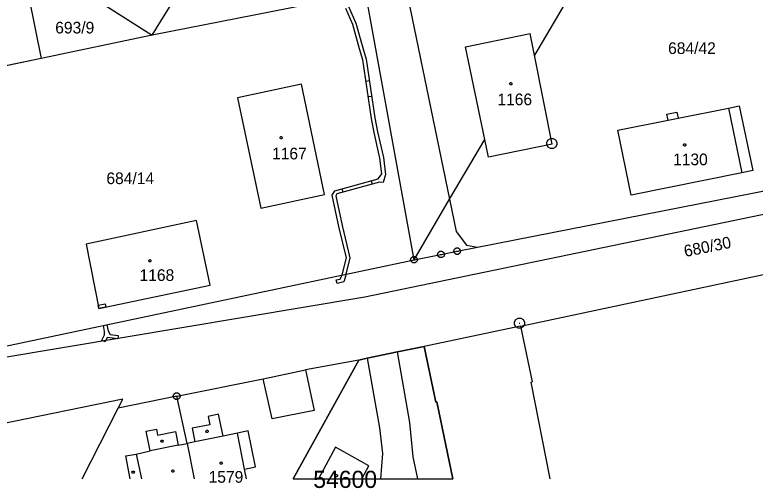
# Model space of a CAD drawing. Extents: x -777309 to -774195, y -1144706 to -1143600.
# Drawn here: x -774798.5 to -774690.7, y -1144701.4 to -1144632.5 of the extents above; entities that cross this region are included whole.
import ezdxf

# ---------------------------------------------------------------- set-up
doc = ezdxf.new("R2010")
doc.units = 0
for name, color, linetype in [('1', 7, 'Continuous'), ('11', 7, 'Continuous'), ('12', 7, 'Continuous'), ('13', 7, 'Continuous'), ('2', 7, 'Continuous'), ('4', 7, 'Continuous'), ('5', 7, 'Continuous'), ('8', 7, 'Continuous')]:
    doc.layers.add(name, color=color, linetype=linetype)

msp = doc.modelspace()

# ---------------------------------------------------------------- linework, layer by layer
at = {"layer": '1'}
for p, q in [((-774778.49, -1144635.4), (-774764.91, -1144613.3)), ((-774713.16, -1144621.91), (-774722.81, -1144638.31)), ((-774797.88, -1144623.07), (-774794.67, -1144638.8)), ((-774797.88, -1144623.07), (-774778.49, -1144635.4)), ((-774753.47, -1144630.52), (-774778.49, -1144635.4)), ((-774778.49, -1144635.4), (-774794.67, -1144638.8)), ((-774732.85, -1144637.12), (-774723.44, -1144635.16)), ((-774722.81, -1144638.31), (-774723.44, -1144635.16)), ((-774730.04, -1144650.6), (-774732.85, -1144637.12)), ((-774720.22, -1144651.29), (-774722.81, -1144638.31)), ((-774794.67, -1144638.8), (-774813.19, -1144642.7)), ((-774756.74, -1144642.56), (-774766.09, -1144644.56)), ((-774753.39, -1144658.62), (-774756.74, -1144642.56)), ((-774766.09, -1144644.56), (-774762.67, -1144660.59)), ((-774694.56, -1144646.04), (-774693, -1144645.73)), ((-774693, -1144645.73), (-774691, -1144655.12)), ((-774703.5, -1144646.9), (-774702.06, -1144646.61)), ((-774703.32, -1144647.78), (-774703.5, -1144646.9)), ((-774702.06, -1144646.61), (-774701.89, -1144647.5)), ((-774701.89, -1144647.5), (-774694.56, -1144646.04)), ((-774710.67, -1144649.24), (-774703.32, -1144647.78)), ((-774708.73, -1144658.74), (-774710.67, -1144649.24)), ((-774735.16, -1144659.31), (-774730.04, -1144650.6)), ((-774729.51, -1144653.17), (-774730.04, -1144650.6)), ((-774720.22, -1144651.29), (-774729.51, -1144653.17)), ((-774731.12, -1144666.31), (-774673.64, -1144655.02)), ((-774692.62, -1144655.45), (-774708.73, -1144658.74)), ((-774691, -1144655.12), (-774692.62, -1144655.45)), ((-774762.67, -1144660.59), (-774753.39, -1144658.62)), ((-774740.35, -1144668.12), (-774735.16, -1144659.31)), ((-774772.04, -1144662.4), (-774788.1, -1144665.87)), ((-774770.06, -1144671.81), (-774772.04, -1144662.4)), ((-774788.1, -1144665.87), (-774786.25, -1144675.22)), ((-774734.06, -1144666.89), (-774731.12, -1144666.31)), ((-774740.35, -1144668.12), (-774736.43, -1144667.35)), ((-774736.43, -1144667.35), (-774734.06, -1144666.89)), ((-774804.51, -1144681.69), (-774740.35, -1144668.12)), ((-774724.84, -1144677.8), (-774677.52, -1144667.75)), ((-774786.25, -1144675.22), (-774770.06, -1144671.81)), ((-774724.84, -1144677.8), (-774738.86, -1144680.73)), ((-774724.84, -1144677.8), (-774723.14, -1144685.91)), ((-774742.75, -1144681.54), (-774738.86, -1144680.73)), ((-774738.86, -1144680.73), (-774737.16, -1144688.84)), ((-774748.4, -1144682.72), (-774747.18, -1144682.46)), ((-774747.18, -1144682.46), (-774742.75, -1144681.54)), ((-774747.18, -1144682.46), (-774745.37, -1144692.59)), ((-774740.96, -1144691.81), (-774742.75, -1144681.54)), ((-774757.98, -1144700), (-774748.4, -1144682.72)), ((-774748.4, -1144682.72), (-774756.14, -1144684.16)), ((-774762.35, -1144685.44), (-774756.14, -1144684.16)), ((-774774.93, -1144688), (-774762.35, -1144685.44)), ((-774723.29, -1144685.95), (-774723.14, -1144685.91)), ((-774720.5, -1144700), (-774723.29, -1144685.95)), ((-774782.79, -1144688.44), (-774800.85, -1144692.1)), ((-774774.93, -1144688), (-774783.44, -1144689.71)), ((-774783.44, -1144689.71), (-774782.79, -1144688.44)), ((-774773.41, -1144694.86), (-774774.93, -1144688)), ((-774737.16, -1144688.84), (-774737.02, -1144688.81)), ((-774737.02, -1144688.81), (-774734.7, -1144700)), ((-774788.71, -1144700), (-774783.44, -1144689.71)), ((-774768.82, -1144690.6), (-774770.34, -1144690.93)), ((-774770.34, -1144690.93), (-774770.1, -1144692.15)), ((-774768.17, -1144693.79), (-774768.82, -1144690.6)), ((-774770.1, -1144692.15), (-774772.68, -1144692.65)), ((-774740.46, -1144696.81), (-774740.96, -1144691.81)), ((-774779.39, -1144693.1), (-774777.89, -1144692.8)), ((-774778.81, -1144695.96), (-774779.39, -1144693.1)), ((-774777.89, -1144692.8), (-774777.7, -1144693.67)), ((-774777.7, -1144693.67), (-774775.09, -1144693.13)), ((-774775.09, -1144693.13), (-774774.69, -1144695.13)), ((-774772.68, -1144692.65), (-774772.28, -1144694.62)), ((-774766.09, -1144693.37), (-774768.17, -1144693.79)), ((-774764.49, -1144693.04), (-774766.09, -1144693.37)), ((-774763.44, -1144698.29), (-774764.49, -1144693.04)), ((-774745.37, -1144692.59), (-774744.94, -1144696.32)), ((-774774.69, -1144695.13), (-774773.41, -1144694.86)), ((-774772.28, -1144694.62), (-774773.41, -1144694.86)), ((-774773.41, -1144694.86), (-774772.37, -1144700)), ((-774751.77, -1144695.43), (-774754.29, -1144700)), ((-774746.93, -1144698.13), (-774751.77, -1144695.43)), ((-774782.35, -1144696.68), (-774780.83, -1144696.41)), ((-774780.83, -1144696.41), (-774778.81, -1144695.96)), ((-774744.94, -1144696.32), (-774745.22, -1144700)), ((-774781.69, -1144700), (-774782.35, -1144696.68)), ((-774739.8, -1144700), (-774740.46, -1144696.81)), ((-774765.05, -1144698.61), (-774763.44, -1144698.29)), ((-774764.77, -1144700), (-774765.05, -1144698.61)), ((-774747.97, -1144700), (-774746.93, -1144698.13))]:
    msp.add_line(p, q, dxfattribs=at)
at = {"layer": '11'}
for p, q in [((-774757.98, -1144700), (-774734.7, -1144700)), ((-774754.29, -1144700), (-774747.97, -1144700))]:
    msp.add_line(p, q, dxfattribs=at)
for points in [[(-774846.81, -1144686.15), (-774837, -1144688.5), (-774835.67, -1144688.28), (-774747.5, -1144673.5), (-774460.5, -1144614), (-774409.76, -1144605.57)], [(-774822.59, -1144607.36), (-774797.88, -1144623.07), (-774778.49, -1144635.4), (-774794.67, -1144638.8), (-774813.19, -1144642.7)], [(-774734.7, -1144700), (-774737.02, -1144688.81), (-774737.16, -1144688.84), (-774738.86, -1144680.73), (-774742.75, -1144681.54), (-774747.18, -1144682.46), (-774748.4, -1144682.72), (-774757.98, -1144700)], [(-774747.97, -1144700), (-774746.93, -1144698.13), (-774751.77, -1144695.43), (-774754.29, -1144700)]]:
    msp.add_lwpolyline(points, dxfattribs=at)
at = {"layer": '12'}
for p, q in [((-774732.85, -1144637.12), (-774723.44, -1144635.16)), ((-774722.81, -1144638.31), (-774723.44, -1144635.16)), ((-774730.04, -1144650.6), (-774732.85, -1144637.12)), ((-774720.22, -1144651.29), (-774722.81, -1144638.31)), ((-774756.74, -1144642.56), (-774766.09, -1144644.56)), ((-774753.39, -1144658.62), (-774756.74, -1144642.56)), ((-774766.09, -1144644.56), (-774762.67, -1144660.59)), ((-774701.89, -1144647.5), (-774694.56, -1144646.04)), ((-774694.56, -1144646.04), (-774692.62, -1144655.45)), ((-774710.67, -1144649.24), (-774703.32, -1144647.78)), ((-774703.32, -1144647.78), (-774701.89, -1144647.5)), ((-774708.73, -1144658.74), (-774710.67, -1144649.24)), ((-774729.51, -1144653.17), (-774730.04, -1144650.6)), ((-774720.22, -1144651.29), (-774729.51, -1144653.17)), ((-774692.62, -1144655.45), (-774708.73, -1144658.74)), ((-774762.67, -1144660.59), (-774753.39, -1144658.62)), ((-774772.04, -1144662.4), (-774788.1, -1144665.87)), ((-774770.06, -1144671.81), (-774772.04, -1144662.4)), ((-774788.1, -1144665.87), (-774786.25, -1144675.22)), ((-774786.25, -1144675.22), (-774770.06, -1144671.81)), ((-774724.84, -1144677.8), (-774738.86, -1144680.73)), ((-774724.84, -1144677.8), (-774723.14, -1144685.91)), ((-774738.86, -1144680.73), (-774737.16, -1144688.84)), ((-774723.29, -1144685.95), (-774723.14, -1144685.91)), ((-774720.5, -1144700), (-774723.29, -1144685.95)), ((-774737.16, -1144688.84), (-774737.02, -1144688.81)), ((-774737.02, -1144688.81), (-774734.7, -1144700)), ((-774766.09, -1144693.37), (-774768.17, -1144693.79)), ((-774765.05, -1144698.61), (-774766.09, -1144693.37)), ((-774768.17, -1144693.79), (-774772.28, -1144694.62)), ((-774774.69, -1144695.13), (-774778.81, -1144695.96)), ((-774774.69, -1144695.13), (-774773.41, -1144694.86)), ((-774772.28, -1144694.62), (-774773.41, -1144694.86)), ((-774773.41, -1144694.86), (-774772.37, -1144700)), ((-774773.41, -1144694.86), (-774772.37, -1144700)), ((-774751.77, -1144695.43), (-774754.29, -1144700)), ((-774746.93, -1144698.13), (-774751.77, -1144695.43)), ((-774780.83, -1144696.41), (-774778.81, -1144695.96)), ((-774780.83, -1144696.41), (-774780.06, -1144700)), ((-774764.77, -1144700), (-774765.05, -1144698.61)), ((-774747.97, -1144700), (-774746.93, -1144698.13))]:
    msp.add_line(p, q, dxfattribs=at)
at = {"layer": '13'}
for p, q in [((-774749.29, -1144633.85), (-774750.3, -1144631.53)), ((-774749.88, -1144631.23), (-774748.81, -1144633.69)), ((-774748.29, -1144637.4), (-774749.29, -1144633.85)), ((-774748.81, -1144633.69), (-774747.81, -1144637.26)), ((-774747.81, -1144637.26), (-774747.32, -1144638.91)), ((-774747.8, -1144639.01), (-774748.29, -1144637.4)), ((-774746.57, -1144647.56), (-774747.8, -1144639.01)), ((-774747.32, -1144638.91), (-774746.07, -1144647.48)), ((-774747.35, -1144642.12), (-774746.86, -1144642.04)), ((-774746.53, -1144644.35), (-774747.02, -1144644.42)), ((-774746.17, -1144649.58), (-774746.57, -1144647.56)), ((-774746.07, -1144647.48), (-774745.69, -1144649.48)), ((-774745.31, -1144653.32), (-774746.17, -1144649.58)), ((-774745.69, -1144649.48), (-774744.81, -1144653.24)), ((-774745.02, -1144655.59), (-774745.31, -1144653.32)), ((-774744.81, -1144653.24), (-774744.5, -1144655.73)), ((-774745.56, -1144656.33), (-774745.02, -1144655.59)), ((-774751.9, -1144658.1), (-774745.56, -1144656.33)), ((-774746.6, -1144656.62), (-774746.47, -1144657.1)), ((-774744.5, -1144655.73), (-774744.87, -1144656.88)), ((-774745.39, -1144656.8), (-774751.58, -1144658.52)), ((-774744.87, -1144656.88), (-774745.39, -1144656.8)), ((-774752.3, -1144658.72), (-774751.9, -1144658.1)), ((-774751.29, -1144663.26), (-774752.3, -1144658.72)), ((-774751.58, -1144658.52), (-774751.76, -1144658.82)), ((-774751.76, -1144658.82), (-774750.81, -1144663.14)), ((-774750.69, -1144658.27), (-774750.82, -1144657.79)), ((-774750.81, -1144663.14), (-774749.69, -1144667.85)), ((-774750.21, -1144667.85), (-774751.29, -1144663.26)), ((-774750.82, -1144670.33), (-774750.21, -1144667.85)), ((-774749.69, -1144667.85), (-774750.27, -1144670.22)), ((-774751.11, -1144670.96), (-774750.82, -1144670.33)), ((-774750.35, -1144670.54), (-774750.59, -1144671.36)), ((-774750.27, -1144670.22), (-774750.35, -1144670.54)), ((-774751.67, -1144671.07), (-774751.11, -1144670.96)), ((-774751.57, -1144671.56), (-774751.67, -1144671.07)), ((-774750.59, -1144671.36), (-774751.57, -1144671.56)), ((-774785.58, -1144677.69), (-774785.09, -1144677.58)), ((-774785.42, -1144678.57), (-774785.58, -1144677.69)), ((-774785.09, -1144677.58), (-774784.93, -1144678.47)), ((-774785.82, -1144679.82), (-774785.43, -1144679.06)), ((-774785.43, -1144679.06), (-774785.42, -1144678.57)), ((-774784.93, -1144678.47), (-774784.64, -1144679.01)), ((-774784.64, -1144679.01), (-774783.45, -1144679.14)), ((-774783.45, -1144679.14), (-774783.51, -1144679.64)), ((-774785.37, -1144680.05), (-774785.82, -1144679.82)), ((-774785.07, -1144679.46), (-774785.37, -1144680.05)), ((-774783.51, -1144679.64), (-774785.07, -1144679.46))]:
    msp.add_line(p, q, dxfattribs=at)
msp.add_lwpolyline([(-774786.35, -1144674.73), (-774785.37, -1144674.52), (-774785.27, -1144675.01), (-774785.52, -1144675.07), (-774786.01, -1144675.17), (-774786.25, -1144675.22)], close=True, dxfattribs=at)
at = {"layer": '4'}
for p, q in [((-774741.65, -1144628), (-774735.16, -1144659.31)), ((-774740.35, -1144668.12), (-774747.42, -1144629.23)), ((-774694.56, -1144646.04), (-774692.62, -1144655.45)), ((-774703.32, -1144647.78), (-774701.89, -1144647.5)), ((-774735.16, -1144659.31), (-774734.19, -1144664.01)), ((-774734.19, -1144664.01), (-774732.71, -1144666.01)), ((-774732.71, -1144666.01), (-774731.12, -1144666.31)), ((-774756.14, -1144684.16), (-774754.91, -1144690.06)), ((-774761.02, -1144691.28), (-774762.35, -1144685.44)), ((-774754.91, -1144690.06), (-774761.02, -1144691.28)), ((-774765.05, -1144698.61), (-774766.09, -1144693.37)), ((-774768.17, -1144693.79), (-774772.28, -1144694.62)), ((-774774.69, -1144695.13), (-774778.81, -1144695.96)), ((-774780.83, -1144696.41), (-774780.06, -1144700))]:
    msp.add_line(p, q, dxfattribs=at)
at = {"layer": '5'}
for points in [[(-774726.26, -1144642.32), (-774726.16, -1144642.34), (-774726.11, -1144642.43), (-774726.09, -1144642.49), (-774726.11, -1144642.58), (-774726.19, -1144642.65), (-774726.26, -1144642.66), (-774726.35, -1144642.63), (-774726.41, -1144642.57), (-774726.43, -1144642.49), (-774726.41, -1144642.4), (-774726.33, -1144642.33)], [(-774759.69, -1144650.18), (-774759.59, -1144650.2), (-774759.54, -1144650.29), (-774759.52, -1144650.35), (-774759.54, -1144650.44), (-774759.62, -1144650.51), (-774759.69, -1144650.52), (-774759.78, -1144650.49), (-774759.84, -1144650.43), (-774759.86, -1144650.35), (-774759.84, -1144650.26), (-774759.76, -1144650.19)], [(-774700.92, -1144651.24), (-774700.82, -1144651.26), (-774700.77, -1144651.35), (-774700.75, -1144651.41), (-774700.77, -1144651.5), (-774700.85, -1144651.57), (-774700.92, -1144651.58), (-774701.01, -1144651.55), (-774701.07, -1144651.49), (-774701.09, -1144651.41), (-774701.07, -1144651.32), (-774700.99, -1144651.25)], [(-774778.83, -1144668.1), (-774778.73, -1144668.12), (-774778.68, -1144668.21), (-774778.66, -1144668.27), (-774778.68, -1144668.36), (-774778.76, -1144668.43), (-774778.83, -1144668.44), (-774778.92, -1144668.41), (-774778.98, -1144668.35), (-774779, -1144668.27), (-774778.98, -1144668.18), (-774778.9, -1144668.11)], [(-774770.41, -1144692.96), (-774770.32, -1144693.11), (-774770.41, -1144693.26), (-774770.59, -1144693.26), (-774770.68, -1144693.11), (-774770.59, -1144692.96)], [(-774776.99, -1144694.38), (-774776.9, -1144694.53), (-774776.99, -1144694.68), (-774777.17, -1144694.68), (-774777.26, -1144694.53), (-774777.17, -1144694.38)], [(-774768.45, -1144697.57), (-774768.35, -1144697.59), (-774768.3, -1144697.68), (-774768.28, -1144697.74), (-774768.3, -1144697.83), (-774768.38, -1144697.9), (-774768.45, -1144697.91), (-774768.54, -1144697.88), (-774768.6, -1144697.82), (-774768.62, -1144697.74), (-774768.6, -1144697.65), (-774768.52, -1144697.58)], [(-774775.48, -1144698.72), (-774775.38, -1144698.74), (-774775.33, -1144698.83), (-774775.31, -1144698.89), (-774775.33, -1144698.98), (-774775.41, -1144699.05), (-774775.48, -1144699.06), (-774775.57, -1144699.03), (-774775.63, -1144698.97), (-774775.65, -1144698.89), (-774775.63, -1144698.8), (-774775.55, -1144698.73)], [(-774781.17, -1144698.92), (-774781.08, -1144699.07), (-774781.17, -1144699.22), (-774781.35, -1144699.22), (-774781.44, -1144699.07), (-774781.35, -1144698.92)], [(-774751.65, -1144699.38), (-774751.55, -1144699.4), (-774751.5, -1144699.49), (-774751.48, -1144699.55), (-774751.5, -1144699.64), (-774751.58, -1144699.71), (-774751.65, -1144699.72), (-774751.74, -1144699.69), (-774751.8, -1144699.63), (-774751.82, -1144699.55), (-774751.8, -1144699.46), (-774751.72, -1144699.39)]]:
    msp.add_lwpolyline(points, close=True, dxfattribs=at)
at = {"layer": '8'}
for p, q in [((-774720.33, -1144651.18), (-774720.23, -1144651.18)), ((-774736.55, -1144667.35), (-774736.31, -1144667.35)), ((-774734.18, -1144666.89), (-774733.94, -1144666.89)), ((-774740.47, -1144668.12), (-774740.23, -1144668.12)), ((-774725.02, -1144677.34), (-774724.92, -1144677.34)), ((-774775.05, -1144688), (-774774.81, -1144688))]:
    msp.add_line(p, q, dxfattribs=at)
for points in [[(-774720.09, -1144650.46), (-774719.75, -1144650.65), (-774719.56, -1144650.99), (-774719.56, -1144651.38), (-774719.75, -1144651.72), (-774720.09, -1144651.91), (-774720.48, -1144651.91), (-774720.82, -1144651.72), (-774721.01, -1144651.38), (-774721.01, -1144650.99), (-774720.82, -1144650.65), (-774720.48, -1144650.46)], [(-774736.28, -1144666.87), (-774736.03, -1144667.05), (-774735.93, -1144667.34), (-774736.03, -1144667.63), (-774736.28, -1144667.81), (-774736.59, -1144667.81), (-774736.84, -1144667.63), (-774736.94, -1144667.34), (-774736.84, -1144667.05), (-774736.59, -1144666.87)], [(-774733.91, -1144666.41), (-774733.66, -1144666.59), (-774733.56, -1144666.88), (-774733.66, -1144667.17), (-774733.91, -1144667.35), (-774734.22, -1144667.35), (-774734.47, -1144667.17), (-774734.57, -1144666.88), (-774734.47, -1144666.59), (-774734.22, -1144666.41)], [(-774740.2, -1144667.64), (-774739.95, -1144667.82), (-774739.85, -1144668.11), (-774739.95, -1144668.4), (-774740.2, -1144668.58), (-774740.51, -1144668.58), (-774740.76, -1144668.4), (-774740.86, -1144668.11), (-774740.76, -1144667.82), (-774740.51, -1144667.64)], [(-774724.78, -1144676.62), (-774724.44, -1144676.81), (-774724.25, -1144677.15), (-774724.25, -1144677.54), (-774724.44, -1144677.88), (-774724.78, -1144678.07), (-774725.17, -1144678.07), (-774725.51, -1144677.88), (-774725.7, -1144677.54), (-774725.7, -1144677.15), (-774725.51, -1144676.81), (-774725.17, -1144676.62)], [(-774774.78, -1144687.52), (-774774.53, -1144687.7), (-774774.43, -1144687.99), (-774774.53, -1144688.28), (-774774.78, -1144688.46), (-774775.09, -1144688.46), (-774775.34, -1144688.28), (-774775.44, -1144687.99), (-774775.34, -1144687.7), (-774775.09, -1144687.52)]]:
    msp.add_lwpolyline(points, close=True, dxfattribs=at)

# ---------------------------------------------------------------- texts
at = {"layer": '11'}
msp.add_text('54600', height=2.5, dxfattribs=at).set_placement((-774755.03, -1144701.35))
at = {"layer": '2'}
for s, p in [('693/9', (-774792.62, -1144635.17)), ('684/42', (-774703.34, -1144638.16)), ('1166', (-774728.21, -1144645.62)), ('1167', (-774761.04, -1144653.51)), ('1130', (-774702.62, -1144654.36)), ('684/14', (-774785.17, -1144657.11)), ('1168', (-774780.34, -1144671.21)), ('1579', (-774770.28, -1144700.59))]:
    msp.add_text(s, height=1.7, dxfattribs=at).set_placement(p)
msp.add_text('680/30', height=1.7, rotation=11.3446, dxfattribs=at).set_placement((-774700.85, -1144667.73))

doc.saveas('drawing.dxf')
